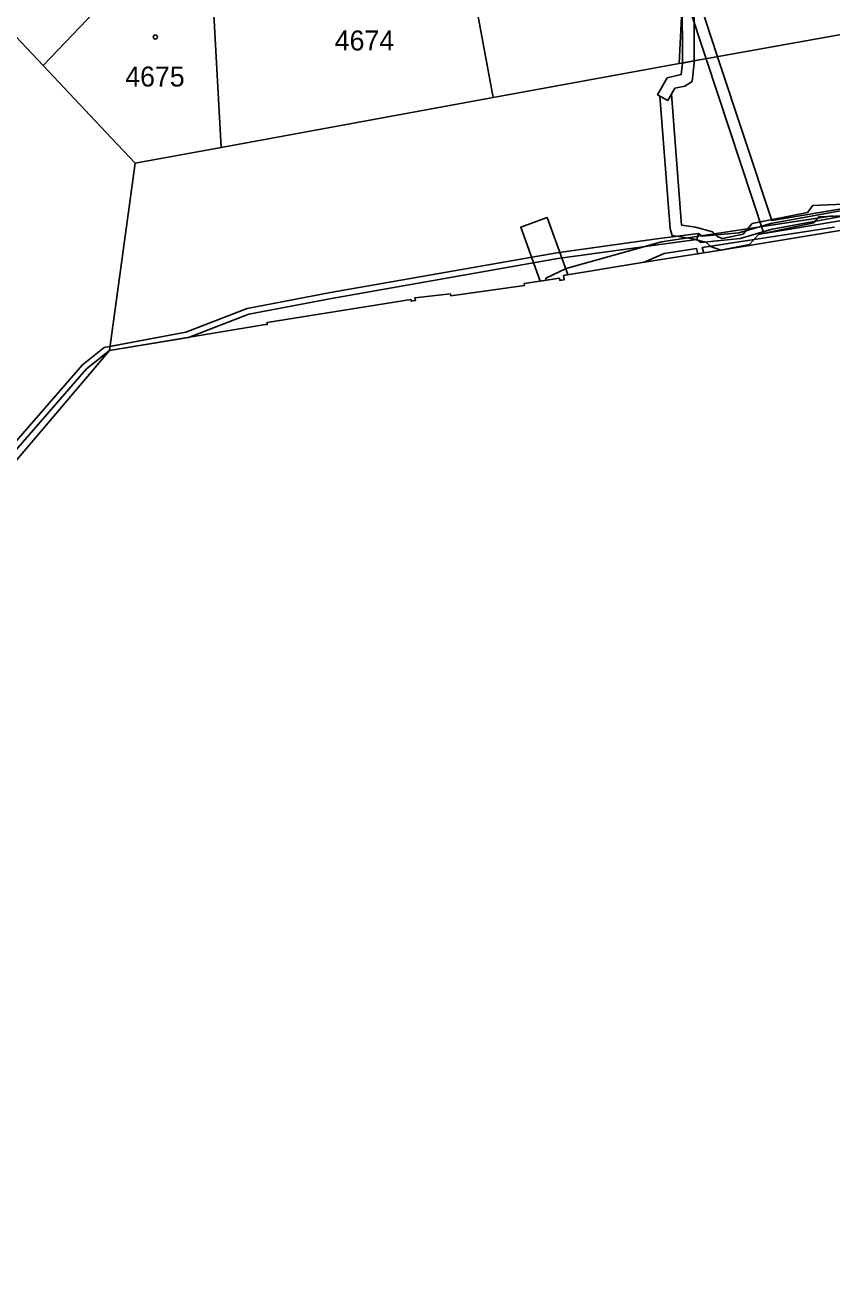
# Model space of a CAD drawing. Extents: x -756746 to -753363, y -1166406 to -1161727.
# Drawn here: x -755447.7 to -755379, y -1166191.2 to -1166083.9 of the extents above; entities that cross this region are included whole.
import ezdxf

# ---------------------------------------------------------------- set-up
doc = ezdxf.new("R2010")
doc.units = 0
for name, color, linetype in [('Hranice kat_území', 7, 'Continuous'), ('Hranice parcel', 7, 'Continuous'), ('Parcelní čísla', 7, 'Continuous'), ('Věcná břemena k části', 7, 'Continuous'), ('Značky budov', 7, 'Continuous')]:
    doc.layers.add(name, color=color, linetype=linetype)

msp = doc.modelspace()

# ---------------------------------------------------------------- linework, layer by layer
at = {"layer": 'Hranice kat_území'}
msp.add_lwpolyline([(-755449.05, -1166121.61), (-755442.21, -1166113.55), (-755440.51, -1166111.55), (-755427.23, -1166109.34), (-755427.07, -1166109.32), (-755427.09, -1166109.16), (-755414.84, -1166107.21), (-755414.81, -1166107.35), (-755414.66, -1166107.33), (-755414.47, -1166107.3), (-755414.5, -1166107.06), (-755411.48, -1166106.73), (-755411.46, -1166106.88), (-755405.18, -1166106), (-755405.2, -1166105.84), (-755402.21, -1166105.38), (-755402.18, -1166105.58), (-755402.11, -1166105.57), (-755401.8, -1166105.53), (-755401.85, -1166105.15), (-755395, -1166104.03), (-755388.47, -1166103.01), (-755364.24, -1166099.02)], dxfattribs=at)
at = {"layer": 'Hranice parcel'}
for p, q in [((-755391.06, -1166066.74), (-755392.01, -1166087.13)), ((-755392.01, -1166087.13), (-755376.64, -1166084.36)), ((-755407.85, -1166090.02), (-755392.01, -1166087.13)), ((-755431, -1166094.27), (-755407.85, -1166090.02)), ((-755438.31, -1166095.61), (-755431, -1166094.27)), ((-755440.51, -1166111.55), (-755438.31, -1166095.61)), ((-755442.21, -1166113.55), (-755440.51, -1166111.55)), ((-755449.05, -1166121.61), (-755442.21, -1166113.55))]:
    msp.add_line(p, q, dxfattribs=at)
for points in [[(-755409.94, -1166067.89), (-755410.35, -1166076.55), (-755407.85, -1166090.02)], [(-755433.65, -1166070.75), (-755434.45, -1166073.75), (-755434.8, -1166074.35), (-755437.11, -1166077.16), (-755436.79, -1166077.48), (-755446.15, -1166087.3)], [(-755457.61, -1166074.97), (-755457.69, -1166075.05), (-755446.15, -1166087.3)], [(-755430.92, -1166075.8), (-755431.39, -1166081.89), (-755431.67, -1166081.94), (-755431, -1166094.27)], [(-755446.15, -1166087.3), (-755440.81, -1166092.96), (-755438.31, -1166095.61)], [(-755395, -1166104.03), (-755388.47, -1166103.01), (-755364.24, -1166099.02)], [(-755402.11, -1166105.57), (-755401.8, -1166105.53), (-755401.85, -1166105.15), (-755395, -1166104.03)], [(-755440.51, -1166111.55), (-755427.23, -1166109.34), (-755427.07, -1166109.32), (-755427.09, -1166109.16), (-755414.84, -1166107.21), (-755414.81, -1166107.35), (-755414.66, -1166107.33), (-755414.47, -1166107.3), (-755414.5, -1166107.06), (-755411.48, -1166106.73), (-755411.46, -1166106.88), (-755405.18, -1166106), (-755405.2, -1166105.84), (-755402.21, -1166105.38), (-755402.18, -1166105.58), (-755402.11, -1166105.57)]]:
    msp.add_lwpolyline(points, dxfattribs=at)
at = {"layer": 'Věcná břemena k části'}
for points in [[(-755373.13, -1165886.12), (-755385.09, -1165961.43), (-755386.11, -1165976.2), (-755388.84, -1166030.96), (-755389.57, -1166048.84), (-755390.21, -1166057.59), (-755390.43, -1166066.89), (-755391.29, -1166082.01), (-755389.73, -1166086.72), (-755384.8, -1166101.6), (-755324.15, -1166091.45)], [(-755324.31, -1166090.47), (-755384.12, -1166100.48), (-755388.74, -1166086.54), (-755390.29, -1166081.87), (-755389.43, -1166066.91), (-755389.21, -1166057.59), (-755388.57, -1166048.9), (-755387.84, -1166031.02), (-755385.11, -1165976.24), (-755384.09, -1165961.55), (-755372.14, -1165886.27)], [(-755391.75, -1166081.53), (-755391.74, -1166087.08), (-755391.84, -1166088.06), (-755393.03, -1166088.33), (-755393.86, -1166089.79), (-755392.99, -1166090.28), (-755392.38, -1166089.22), (-755391.53, -1166089.04), (-755390.9, -1166088.64), (-755390.73, -1166087.09), (-755390.73, -1166086.9), (-755390.75, -1166081.36)], [(-755374.13, -1166098.91), (-755380.63, -1166099.2), (-755381.1, -1166099.79), (-755385.8, -1166100.74), (-755386.57, -1166101.63), (-755388.33, -1166102), (-755388.79, -1166101.84), (-755389.17, -1166101.45), (-755390.62, -1166101.06), (-755391.81, -1166100.88), (-755392.67, -1166089.72), (-755392.38, -1166089.22), (-755391.53, -1166089.04), (-755390.9, -1166088.64), (-755390.73, -1166087.09), (-755390.73, -1166086.9), (-755391.74, -1166087.08), (-755391.84, -1166088.06), (-755393.03, -1166088.33), (-755393.86, -1166089.79), (-755393.66, -1166089.9), (-755392.79, -1166101.18), (-755392.62, -1166101.77), (-755390.84, -1166102.04), (-755389.69, -1166102.35), (-755389.35, -1166102.7), (-755388.47, -1166103.01), (-755386.03, -1166102.53), (-755385.27, -1166101.66), (-755380.56, -1166100.69), (-755380.14, -1166100.18), (-755374.03, -1166099.91)], [(-755377.22, -1166099.45), (-755384.22, -1166100.73), (-755386.93, -1166101.52), (-755390.04, -1166101.82), (-755390.37, -1166101.58), (-755393.92, -1166102.04), (-755402.42, -1166103.22), (-755421.69, -1166106.62), (-755428.79, -1166107.98), (-755434, -1166109.98), (-755440.46, -1166111.2), (-755440.96, -1166111.3), (-755442.81, -1166112.75), (-755453.18, -1166124.67)], [(-755377.22, -1166099.45), (-755384.22, -1166100.73), (-755386.93, -1166101.52), (-755390.04, -1166101.82), (-755390.37, -1166101.58), (-755393.92, -1166102.04), (-755402.42, -1166103.22), (-755421.69, -1166106.62), (-755428.79, -1166107.98), (-755434, -1166109.98), (-755440.46, -1166111.2), (-755440.96, -1166111.3), (-755442.81, -1166112.75), (-755453.18, -1166124.67)], [(-755495.09, -1166191.22), (-755488.66, -1166172.2), (-755486.28, -1166163.96), (-755481.1, -1166157.46), (-755476.87, -1166152.65), (-755474.05, -1166149.75), (-755466.72, -1166141.04), (-755458.68, -1166132.06), (-755452.8, -1166124.99), (-755442.47, -1166113.11), (-755440.51, -1166111.55), (-755433.78, -1166110.43), (-755428.65, -1166108.46), (-755421.61, -1166107.12), (-755402.34, -1166103.72), (-755393.86, -1166102.54), (-755390.51, -1166102.1), (-755390.18, -1166102.34), (-755386.83, -1166102.02), (-755384.1, -1166101.21), (-755377.14, -1166099.95)], [(-755486.28, -1166163.96), (-755481.1, -1166157.46), (-755476.87, -1166152.65), (-755474.05, -1166149.75), (-755466.72, -1166141.04), (-755458.68, -1166132.06), (-755452.8, -1166124.99), (-755442.47, -1166113.11), (-755440.51, -1166111.55), (-755433.78, -1166110.43), (-755428.65, -1166108.46), (-755421.61, -1166107.12), (-755402.34, -1166103.72), (-755393.86, -1166102.54), (-755390.51, -1166102.1), (-755390.18, -1166102.34), (-755386.83, -1166102.02), (-755384.1, -1166101.21), (-755377.14, -1166099.95)], [(-755378.95, -1166100.08), (-755393.52, -1166102.3), (-755401.62, -1166104.57), (-755403.36, -1166105.39), (-755403.32, -1166105.55), (-755402.21, -1166105.38), (-755402.18, -1166105.58), (-755401.8, -1166105.53), (-755401.85, -1166105.15), (-755395, -1166104.03), (-755393.3, -1166103.28), (-755390.55, -1166102.86), (-755390.42, -1166103.31), (-755389.92, -1166103.24), (-755390.05, -1166102.78), (-755378.79, -1166101.06)], [(-755452.8, -1166124.99), (-755442.47, -1166113.11), (-755440.51, -1166111.55), (-755433.78, -1166110.43), (-755428.65, -1166108.46), (-755421.61, -1166107.12), (-755402.34, -1166103.72), (-755393.86, -1166102.54), (-755390.51, -1166102.1), (-755390.37, -1166101.58), (-755393.92, -1166102.04), (-755402.42, -1166103.22), (-755421.69, -1166106.62), (-755428.79, -1166107.98), (-755434, -1166109.98), (-755440.96, -1166111.3), (-755442.81, -1166112.75), (-755453.18, -1166124.67)]]:
    msp.add_lwpolyline(points, dxfattribs=at)
msp.add_lwpolyline([(-755403.84, -1166105.63), (-755402.21, -1166105.38), (-755402.18, -1166105.58), (-755402.11, -1166105.57), (-755401.8, -1166105.53), (-755401.85, -1166105.15), (-755401.48, -1166105.09), (-755403.24, -1166100.24), (-755405.5, -1166101.06)], close=True, dxfattribs=at)
at = {"layer": 'Značky budov'}
msp.add_circle((-755436.6, -1166084.87), 0.175, dxfattribs=at)

# ---------------------------------------------------------------- texts
at = {"layer": 'Parcelní čísla'}
for s, p in [('4674', (-755421.33, -1166086.01)), ('4675', (-755439.16, -1166089.08))]:
    msp.add_text(s, height=1.7, dxfattribs=at).set_placement(p)

doc.saveas('drawing.dxf')
